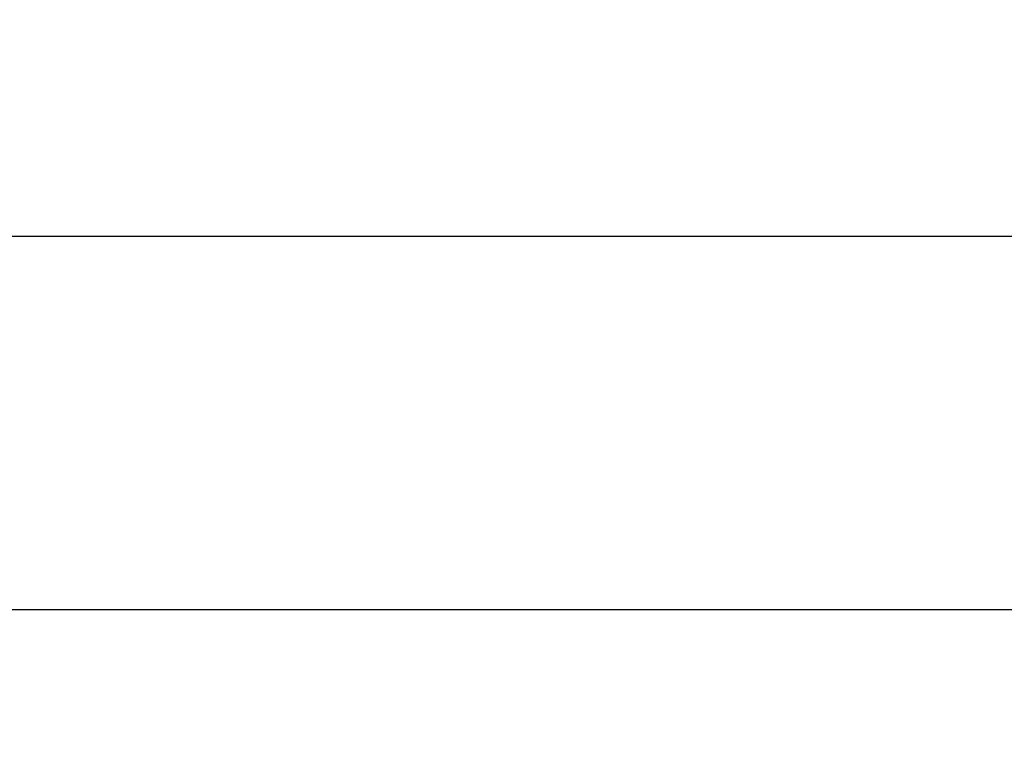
# Model space of a CAD drawing. Header units: millimetres. Extents: x 42 to 554, y 166 to 335.
# Tile 389 of 410: x 452 to 480, y 300 to 321. Entities that reach past the tile are written whole.
import ezdxf

# ---------------------------------------------------------------- set-up
doc = ezdxf.new("R2010")
doc.units = ezdxf.units.MM
doc.header["$LTSCALE"] = 30.734
doc.header["$PDMODE"] = 3
doc.header["$PDSIZE"] = 0.3125
doc.layers.get('Defpoints').update_dxf_attribs({"linetype": 'CONTINUOUS'})
doc.layers.add('Dim', color=6, linetype='CONTINUOUS', lineweight=13)
doc.styles.get("Standard").update_dxf_attribs({"font": 'txt', "width": 0.8})
doc.dimstyles.new('ISO-25_WS', dxfattribs={"dimscale": 1.8, "dimtxt": 2.5, "dimasz": 1.5, "dimexe": 1.25, "dimexo": 0.625, "dimtad": 1, "dimdsep": 46, "dimtxsty": 'Standard', "dimcen": 2.5, "dimadec": 0, "dimazin": 0, "dimtfac": 1, "dimtmove": 0, "dimatfit": 3, "dimfxl": 1, "dimtolj": 1, "dimtzin": 0, "dimarcsym": 0})

# ---------------------------------------------------------------- blocks, each defined once
blk = doc.blocks.new('*D23')
at = {"layer": 'Defpoints', "color": 0}
for p in [(517.244, 303.524), (353.236, 285.714), (517.244, 285.714)]:
    blk.add_point(p, dxfattribs=at)
at = {"layer": 'Dim', "color": 0, "lineweight": -2}
for p, q in [((353.236, 286.839), (353.236, 305.774)), ((517.244, 286.839), (517.244, 305.774)), ((355.936, 303.524), (514.544, 303.524))]:
    blk.add_line(p, q, dxfattribs=at)
at = {"layer": 'Dim', "color": 0}
for points in [[(355.936, 303.974), (355.936, 303.074), (353.236, 303.524)], [(514.544, 303.074), (514.544, 303.974), (517.244, 303.524)]]:
    blk.add_solid(points, dxfattribs=at)
at = {"layer": 'Dim', "color": 0, "insert": (435.24, 306.899), "char_height": 4.5, "attachment_point": 5}
blk.add_mtext('\\A1;164(PCB)', dxfattribs=at)
blk = doc.blocks.new('*D25')
at = {"layer": 'Defpoints', "color": 0}
for p in [(517.244, 314.43), (353.244, 286.764), (517.244, 286.764)]:
    blk.add_point(p, dxfattribs=at)
at = {"layer": 'Dim', "color": 0, "lineweight": -2}
for p, q in [((353.244, 287.889), (353.244, 316.68)), ((517.244, 287.889), (517.244, 316.68)), ((355.944, 314.43), (514.544, 314.43))]:
    blk.add_line(p, q, dxfattribs=at)
at = {"layer": 'Dim', "color": 0}
for points in [[(355.944, 314.88), (355.944, 313.98), (353.244, 314.43)], [(514.544, 313.98), (514.544, 314.88), (517.244, 314.43)]]:
    blk.add_solid(points, dxfattribs=at)
at = {"layer": 'Dim', "color": 0, "insert": (435.244, 317.805), "char_height": 4.5, "attachment_point": 5}
blk.add_mtext('\\A1;164(LCD)', dxfattribs=at)

msp = doc.modelspace()

# ---------------------------------------------------------------- dimensions: what is measured, and where the dimension line sits
at = {"layer": 'Dim'}
for base, p1, p2, text, override, picture, middle in [((517.244, 314.43), (353.244, 286.764), (517.244, 286.764), '<>(LCD)', {"dimgap": 0.625, "dimtad": 1, "dimjust": 0, "dimdec": 2, "dimlfac": 1, "dimpost": '<>', "dimse1": 0, "dimse2": 0, "dimsd1": 0, "dimsd2": 0, "dimtofl": 1, "dimtvp": 0.1}, '*D25', (435.244, 314.43)), ((517.244, 303.524), (353.236, 285.714), (517.244, 285.714), '<>(PCB)', {"dimdec": 1, "dimpost": '<>', "dimtvp": 0.1}, '*D23', (435.24, 303.524))]:
    dim = msp.add_linear_dim(base=base, p1=p1, p2=p2, text=text, dimstyle='ISO-25_WS', override=override, dxfattribs=at)
    dim.commit()
    dim.dimension.update_dxf_attribs({"geometry": picture, "text_midpoint": middle, "dimtype": 160})

doc.saveas('drawing.dxf')
